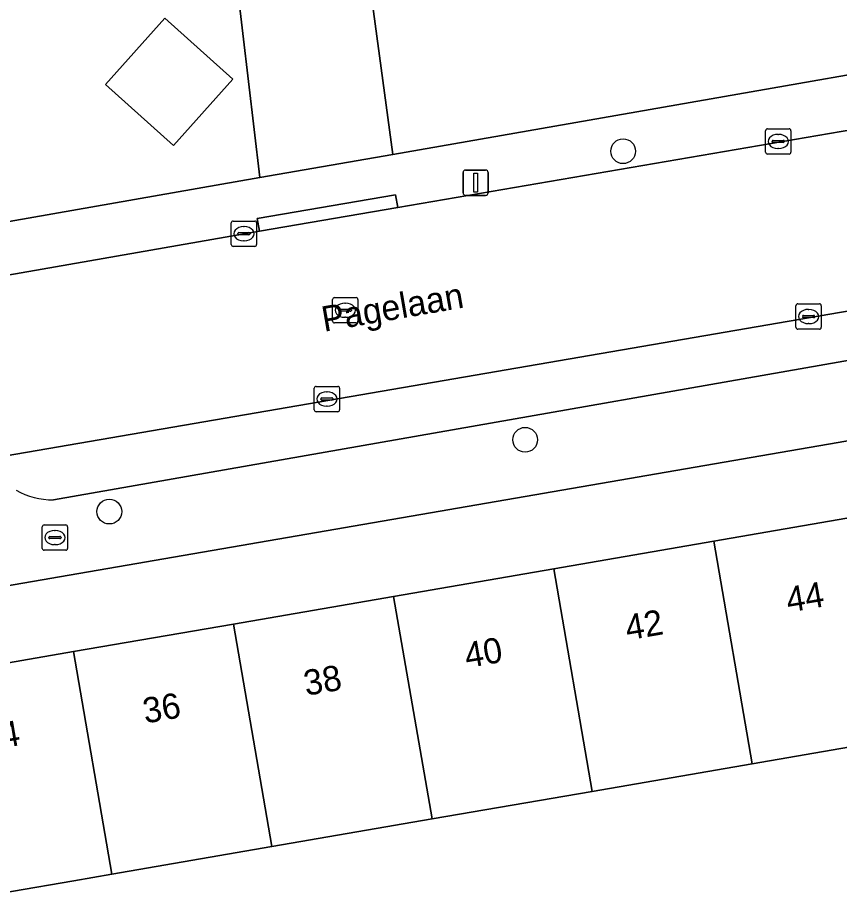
# Model space of a CAD drawing. Extents: x 162879 to 165540, y 384011 to 385181.
# Drawn here: x 164169.34 to 164201.76, y 384711.92 to 384746.83 of the extents above; entities that cross this region are included whole.
import ezdxf

# ---------------------------------------------------------------- set-up
doc = ezdxf.new("R2010")
doc.units = 0
for name, color, linetype in [('IMGEO_Boom', 7, 'Continuous'), ('IMGEO_Brandkraan', 7, 'Continuous'), ('IMGEO_Erf', 7, 'Continuous'), ('IMGEO_Kolk', 7, 'Continuous'), ('IMGEO_Lichtmast', 7, 'Continuous'), ('IMGEO_Openbare_ruimte_label', 7, 'Continuous'), ('IMGEO_Pand', 7, 'Continuous'), ('IMGEO_Pand_nummerreeks', 7, 'Continuous'), ('IMGEO_Parkeervlak_open', 7, 'Continuous'), ('IMGEO_Rijbaan_lokaal_gesloten', 7, 'Continuous'), ('IMGEO_Rijbaan_lokaal_open', 7, 'Continuous'), ('IMGEO_Rioolput', 7, 'Continuous'), ('IMGEO_Voetpad_open', 7, 'Continuous')]:
    doc.layers.add(name, color=color, linetype=linetype)

msp = doc.modelspace()

# ---------------------------------------------------------------- linework, layer by layer
at = {"layer": 'IMGEO_Boom'}
for centre in [(164193.233, 384741.559), (164189.366, 384730.171), (164172.955, 384727.336)]:
    msp.add_circle(centre, 0.489, dxfattribs=at)
at = {"layer": 'IMGEO_Brandkraan'}
for p, q in [((164170.307, 384725.886), (164170.307, 384726.738)), ((164170.382, 384726.812), (164171.234, 384726.812)), ((164170.795, 384726.592), (164170.82, 384726.592)), ((164171.308, 384726.738), (164171.308, 384725.886)), ((164170.566, 384726.306), (164170.566, 384726.318)), ((164171.004, 384726.269), (164170.606, 384726.269)), ((164170.609, 384726.355), (164171.007, 384726.355)), ((164171.05, 384726.318), (164171.05, 384726.306)), ((164170.818, 384726.032), (164170.793, 384726.032)), ((164171.234, 384725.812), (164170.382, 384725.812))]:
    msp.add_line(p, q, dxfattribs=at)
for points in [[(164170.307, 384725.886), (164170.307, 384726.738)], [(164170.382, 384726.812), (164171.234, 384726.812)], [(164171.308, 384726.738), (164171.308, 384725.886)], [(164171.234, 384725.812), (164170.382, 384725.812)]]:
    msp.add_lwpolyline(points, dxfattribs=at)
for centre, radius, start, end in [((164170.384, 384726.736), 0.0765, 91.552, 178.448), ((164170.384, 384726.736), 0.0765, 91.552, 178.448), ((164171.232, 384726.736), 0.0765, 1.552, 88.448), ((164171.232, 384726.736), 0.0765, 1.552, 88.448), ((164170.606, 384726.315), 0.0403, 85.8775, 175.7526), ((164170.603, 384726.305), 0.0366, 178.938, 274.7102), ((164171.007, 384726.312), 0.043, 264.8664, 352.4533), ((164171.011, 384726.317), 0.0386, 1.7309, 96.639), ((164170.384, 384725.888), 0.0765, 181.552, 268.448), ((164170.384, 384725.888), 0.0765, 181.552, 268.448), ((164171.232, 384725.888), 0.0765, 271.552, 358.448), ((164171.232, 384725.888), 0.0765, 271.552, 358.448)]:
    msp.add_arc(centre, radius, start, end, dxfattribs=at)
for centre, major_axis, ratio, start_param, end_param in [((164170.794, 384726.312), (-0.387, 0.002), 0.722429, 4.712389, 7.853982), ((164170.819, 384726.312), (-0.39, 0.002), 0.717154, 1.570796, 4.712389)]:
    msp.add_ellipse(centre, major_axis=major_axis, ratio=ratio, start_param=start_param, end_param=end_param, dxfattribs=at)
at = {"layer": 'IMGEO_Erf'}
for points in [[(164181.636, 384759.996), (164182.983, 384750), (164184.139, 384741.423), (164218.594, 384747.449), (164218.437, 384748.328), (164218.152, 384750), (164213.554, 384776.661), (164204.374, 384829.872)], [(164114.908, 384768.816), (164118.358, 384757.263), (164119.865, 384750), (164123.198, 384730.753), (164178.898, 384740.524), (164177.781, 384750), (164176.479, 384761.049)], [(164215.523, 384732.443), (164164.654, 384723.67)]]:
    msp.add_lwpolyline(points, dxfattribs=at)
for points in [[(164175.143, 384746.807), (164177.834, 384744.404), (164175.492, 384741.782), (164172.801, 384744.185)], [(164192.007, 384716.295), (164185.69, 384715.205), (164179.373, 384714.116), (164173.055, 384713.027), (164171.55, 384712.767), (164166.622, 384711.917), (164165.107, 384720.7), (164171.54, 384721.809), (164177.859, 384722.899), (164184.175, 384723.988), (164190.493, 384725.078), (164196.809, 384726.167), (164203.128, 384727.257), (164209.444, 384728.346), (164215.878, 384729.456), (164217.393, 384720.673), (164212.466, 384719.823), (164210.958, 384719.565), (164204.642, 384718.475), (164198.324, 384717.385)]]:
    msp.add_lwpolyline(points, close=True, dxfattribs=at)
at = {"layer": 'IMGEO_Kolk'}
for p, q in [((164198.854, 384741.517), (164198.854, 384742.369)), ((164198.929, 384742.443), (164199.781, 384742.443)), ((164199.855, 384742.369), (164199.855, 384741.517)), ((164199.113, 384741.937), (164199.113, 384741.949)), ((164199.156, 384741.986), (164199.554, 384741.986)), ((164199.342, 384742.223), (164199.367, 384742.223)), ((164199.597, 384741.949), (164199.597, 384741.937)), ((164199.551, 384741.9), (164199.153, 384741.9)), ((164199.365, 384741.663), (164199.34, 384741.663)), ((164199.781, 384741.443), (164198.929, 384741.443)), ((164177.842, 384738.802), (164178.694, 384738.802)), ((164177.767, 384737.876), (164177.767, 384738.728)), ((164178.255, 384738.582), (164178.28, 384738.582)), ((164178.768, 384738.728), (164178.768, 384737.876)), ((164178.026, 384738.296), (164178.026, 384738.308)), ((164178.464, 384738.259), (164178.066, 384738.259)), ((164178.069, 384738.345), (164178.467, 384738.345)), ((164178.51, 384738.308), (164178.51, 384738.296)), ((164178.694, 384737.802), (164177.842, 384737.802)), ((164178.278, 384738.022), (164178.253, 384738.022)), ((164200.052, 384734.609), (164200.052, 384735.461)), ((164200.127, 384735.535), (164200.979, 384735.535)), ((164200.54, 384735.315), (164200.565, 384735.315)), ((164201.053, 384735.461), (164201.053, 384734.609)), ((164200.311, 384735.029), (164200.311, 384735.041)), ((164200.749, 384734.992), (164200.351, 384734.992)), ((164200.354, 384735.078), (164200.752, 384735.078)), ((164200.795, 384735.041), (164200.795, 384735.029)), ((164200.563, 384734.755), (164200.538, 384734.755)), ((164200.979, 384734.535), (164200.127, 384734.535)), ((164181.041, 384731.352), (164181.041, 384732.204)), ((164181.116, 384732.278), (164181.968, 384732.278)), ((164182.042, 384732.204), (164182.042, 384731.352)), ((164181.3, 384731.772), (164181.3, 384731.784)), ((164181.343, 384731.821), (164181.741, 384731.821)), ((164181.529, 384732.058), (164181.554, 384732.058)), ((164181.784, 384731.784), (164181.784, 384731.772)), ((164181.738, 384731.735), (164181.34, 384731.735)), ((164181.552, 384731.498), (164181.527, 384731.498)), ((164181.968, 384731.278), (164181.116, 384731.278))]:
    msp.add_line(p, q, dxfattribs=at)
for points in [[(164198.854, 384741.517), (164198.854, 384742.369)], [(164198.929, 384742.443), (164199.781, 384742.443)], [(164199.855, 384742.369), (164199.855, 384741.517)], [(164199.781, 384741.443), (164198.929, 384741.443)], [(164177.842, 384738.802), (164178.694, 384738.802)], [(164177.767, 384737.876), (164177.767, 384738.728)], [(164178.768, 384738.728), (164178.768, 384737.876)], [(164178.694, 384737.802), (164177.842, 384737.802)], [(164200.052, 384734.609), (164200.052, 384735.461)], [(164200.127, 384735.535), (164200.979, 384735.535)], [(164201.053, 384735.461), (164201.053, 384734.609)], [(164200.979, 384734.535), (164200.127, 384734.535)], [(164181.041, 384731.352), (164181.041, 384732.204)], [(164181.116, 384732.278), (164181.968, 384732.278)], [(164182.042, 384732.204), (164182.042, 384731.352)], [(164181.968, 384731.278), (164181.116, 384731.278)]]:
    msp.add_lwpolyline(points, dxfattribs=at)
for centre, radius, start, end in [((164198.931, 384742.367), 0.0765, 91.552, 178.448), ((164198.931, 384742.367), 0.0765, 91.552, 178.448), ((164199.779, 384742.367), 0.0765, 1.552, 88.448), ((164199.779, 384742.367), 0.0765, 1.552, 88.448), ((164199.153, 384741.946), 0.0403, 85.8775, 175.7526), ((164199.15, 384741.936), 0.0366, 178.938, 274.7102), ((164199.554, 384741.943), 0.043, 264.8664, 352.4533), ((164199.558, 384741.948), 0.0386, 1.7309, 96.639), ((164198.931, 384741.519), 0.0765, 181.552, 268.448), ((164198.931, 384741.519), 0.0765, 181.552, 268.448), ((164199.779, 384741.519), 0.0765, 271.552, 358.448), ((164199.779, 384741.519), 0.0765, 271.552, 358.448), ((164177.844, 384738.726), 0.0765, 91.552, 178.448), ((164177.844, 384738.726), 0.0765, 91.552, 178.448), ((164178.692, 384738.726), 0.0765, 1.552, 88.448), ((164178.692, 384738.726), 0.0765, 1.552, 88.448), ((164178.066, 384738.305), 0.0403, 85.8775, 175.7526), ((164178.063, 384738.295), 0.0366, 178.938, 274.7102), ((164178.467, 384738.302), 0.043, 264.8664, 352.4533), ((164178.471, 384738.307), 0.0386, 1.7309, 96.639), ((164177.844, 384737.878), 0.0765, 181.552, 268.448), ((164177.844, 384737.878), 0.0765, 181.552, 268.448), ((164178.692, 384737.878), 0.0765, 271.552, 358.448), ((164178.692, 384737.878), 0.0765, 271.552, 358.448), ((164200.129, 384735.459), 0.0765, 91.552, 178.448), ((164200.129, 384735.459), 0.0765, 91.552, 178.448), ((164200.977, 384735.459), 0.0765, 1.552, 88.448), ((164200.977, 384735.459), 0.0765, 1.552, 88.448), ((164200.351, 384735.038), 0.0403, 85.8775, 175.7526), ((164200.348, 384735.028), 0.0366, 178.938, 274.7102), ((164200.752, 384735.035), 0.043, 264.8664, 352.4533), ((164200.756, 384735.04), 0.0386, 1.7309, 96.639), ((164200.129, 384734.611), 0.0765, 181.552, 268.448), ((164200.129, 384734.611), 0.0765, 181.552, 268.448), ((164200.977, 384734.611), 0.0765, 271.552, 358.448), ((164200.977, 384734.611), 0.0765, 271.552, 358.448), ((164181.118, 384732.202), 0.0765, 91.552, 178.448), ((164181.118, 384732.202), 0.0765, 91.552, 178.448), ((164181.966, 384732.202), 0.0765, 1.552, 88.448), ((164181.966, 384732.202), 0.0765, 1.552, 88.448), ((164181.34, 384731.781), 0.0403, 85.8775, 175.7526), ((164181.745, 384731.783), 0.0386, 1.7309, 96.639), ((164181.337, 384731.771), 0.0366, 178.938, 274.7102), ((164181.741, 384731.778), 0.043, 264.8664, 352.4533), ((164181.118, 384731.354), 0.0765, 181.552, 268.448), ((164181.118, 384731.354), 0.0765, 181.552, 268.448), ((164181.966, 384731.354), 0.0765, 271.552, 358.448), ((164181.966, 384731.354), 0.0765, 271.552, 358.448)]:
    msp.add_arc(centre, radius, start, end, dxfattribs=at)
for centre, major_axis, ratio, start_param, end_param in [((164199.341, 384741.943), (-0.387, 0.002), 0.722429, 4.712389, 7.853982), ((164199.366, 384741.943), (-0.39, 0.002), 0.717154, 1.570796, 4.712389), ((164178.254, 384738.302), (-0.387, 0.002), 0.722429, 4.712389, 7.853982), ((164178.279, 384738.302), (-0.39, 0.002), 0.717154, 1.570796, 4.712389), ((164200.539, 384735.035), (-0.387, 0.002), 0.722429, 4.712389, 7.853982), ((164200.564, 384735.035), (-0.39, 0.002), 0.717154, 1.570796, 4.712389), ((164181.528, 384731.778), (-0.387, 0.002), 0.722429, 4.712389, 7.853982), ((164181.553, 384731.778), (-0.39, 0.002), 0.717154, 1.570796, 4.712389)]:
    msp.add_ellipse(centre, major_axis=major_axis, ratio=ratio, start_param=start_param, end_param=end_param, dxfattribs=at)
at = {"layer": 'IMGEO_Lichtmast'}
for p, q in [((164186.915, 384739.915), (164186.915, 384740.715)), ((164186.915, 384740.715), (164186.915, 384739.915)), ((164187.015, 384740.815), (164187.805, 384740.815)), ((164187.805, 384740.815), (164187.015, 384740.815)), ((164187.905, 384740.715), (164187.905, 384739.915)), ((164187.905, 384739.915), (164187.905, 384740.715)), ((164187.805, 384739.815), (164187.015, 384739.815)), ((164187.015, 384739.815), (164187.805, 384739.815))]:
    msp.add_line(p, q, dxfattribs=at)
msp.add_lwpolyline([(164187.335, 384740.69), (164187.485, 384740.69), (164187.485, 384739.94), (164187.335, 384739.94), (164187.335, 384740.69)], dxfattribs=at)
for centre, start, end in [((164187.015, 384740.715), 90, 180), ((164187.015, 384740.715), 90, 180), ((164187.805, 384740.715), 0, 90), ((164187.805, 384740.715), 360, 90), ((164187.015, 384739.915), 180, 270), ((164187.015, 384739.915), 180, 270), ((164187.805, 384739.915), 270, 0), ((164187.805, 384739.915), 270, 0)]:
    msp.add_arc(centre, 0.1, start, end, dxfattribs=at)
at = {"layer": 'IMGEO_Pand'}
for points in [[(164175.143, 384746.807), (164172.801, 384744.185), (164175.492, 384741.782), (164177.834, 384744.404)], [(164204.642, 384718.475), (164203.128, 384727.257), (164196.809, 384726.167), (164198.324, 384717.385)], [(164192.007, 384716.295), (164198.324, 384717.385), (164196.809, 384726.167), (164190.493, 384725.078)], [(164185.69, 384715.205), (164192.007, 384716.295), (164190.493, 384725.078), (164184.175, 384723.988)], [(164185.69, 384715.205), (164184.175, 384723.988), (164177.859, 384722.899), (164179.373, 384714.116)], [(164177.859, 384722.899), (164171.54, 384721.809), (164173.055, 384713.027), (164179.373, 384714.116)], [(164173.055, 384713.027), (164171.54, 384721.809), (164165.107, 384720.7), (164166.622, 384711.917), (164171.55, 384712.767)]]:
    msp.add_lwpolyline(points, close=True, dxfattribs=at)
at = {"layer": 'IMGEO_Parkeervlak_open'}
for points in [[(164218.677, 384738.095), (164166.8, 384729.179)], [(164170.748, 384727.803), (164215.442, 384735.643)]]:
    msp.add_lwpolyline(points, dxfattribs=at)
msp.add_arc((164170.693, 384730.665), 2.863, 240.322, 271.0932, dxfattribs=at)
at = {"layer": 'IMGEO_Rijbaan_lokaal_gesloten'}
for points in [[(164371.601, 384771.819), (164361.498, 384770.071), (164346.209, 384767.398), (164324.914, 384763.697), (164289.347, 384757.489), (164279.535, 384755.77), (164266.209, 384753.43), (164257.378, 384751.922), (164246.314, 384750), (164240.108, 384748.922), (164237.753, 384748.5), (164184.34, 384739.338), (164178.884, 384738.404), (164123.872, 384728.793), (164118.192, 384727.8)], [(164108.973, 384719.088), (164145.228, 384725.459), (164147.437, 384725.847), (164164.362, 384728.761), (164166.8, 384729.179), (164218.677, 384738.095), (164221.275, 384738.541), (164239.041, 384741.721)]]:
    msp.add_lwpolyline(points, dxfattribs=at)
at = {"layer": 'IMGEO_Rijbaan_lokaal_open'}
msp.add_lwpolyline([(164176.479, 384761.049), (164177.781, 384750), (164178.898, 384740.524), (164184.139, 384741.423), (164182.983, 384750), (164181.636, 384759.996)], dxfattribs=at)
at = {"layer": 'IMGEO_Rioolput'}
for p, q in [((164181.765, 384734.857), (164181.765, 384735.709)), ((164181.84, 384735.783), (164182.692, 384735.783)), ((164182.766, 384735.709), (164182.766, 384734.857)), ((164182.024, 384735.277), (164182.024, 384735.289)), ((164182.067, 384735.326), (164182.465, 384735.326)), ((164182.253, 384735.563), (164182.278, 384735.563)), ((164182.508, 384735.289), (164182.508, 384735.277)), ((164182.462, 384735.24), (164182.064, 384735.24)), ((164182.276, 384735.003), (164182.251, 384735.003)), ((164182.692, 384734.783), (164181.84, 384734.783))]:
    msp.add_line(p, q, dxfattribs=at)
for points in [[(164181.765, 384734.857), (164181.765, 384735.709)], [(164181.84, 384735.783), (164182.692, 384735.783)], [(164182.766, 384735.709), (164182.766, 384734.857)], [(164182.692, 384734.783), (164181.84, 384734.783)]]:
    msp.add_lwpolyline(points, dxfattribs=at)
for centre, radius, start, end in [((164181.842, 384735.707), 0.0765, 91.552, 178.448), ((164181.842, 384735.707), 0.0765, 91.552, 178.448), ((164182.69, 384735.707), 0.0765, 1.552, 88.448), ((164182.69, 384735.707), 0.0765, 1.552, 88.448), ((164182.064, 384735.286), 0.0403, 85.8775, 175.7526), ((164182.061, 384735.276), 0.0366, 178.938, 274.7102), ((164182.465, 384735.283), 0.043, 264.8664, 352.4533), ((164182.469, 384735.288), 0.0386, 1.7309, 96.639), ((164181.842, 384734.859), 0.0765, 181.552, 268.448), ((164181.842, 384734.859), 0.0765, 181.552, 268.448), ((164182.69, 384734.859), 0.0765, 271.552, 358.448), ((164182.69, 384734.859), 0.0765, 271.552, 358.448)]:
    msp.add_arc(centre, radius, start, end, dxfattribs=at)
for centre, major_axis, ratio, start_param, end_param in [((164182.252, 384735.283), (-0.387, 0.002), 0.722429, 4.712389, 7.853982), ((164182.277, 384735.283), (-0.39, 0.002), 0.717154, 1.570796, 4.712389)]:
    msp.add_ellipse(centre, major_axis=major_axis, ratio=ratio, start_param=start_param, end_param=end_param, dxfattribs=at)
at = {"layer": 'IMGEO_Voetpad_open'}
for points in [[(164123.872, 384728.793), (164178.884, 384738.404), (164178.796, 384738.899), (164184.251, 384739.841), (164184.34, 384739.338), (164237.753, 384748.5), (164240.108, 384748.922), (164246.314, 384750), (164257.378, 384751.922), (164266.209, 384753.43), (164266.123, 384753.922), (164265.676, 384756.475), (164264.487, 384756.268), (164264.235, 384756.224), (164237.146, 384751.537), (164228.264, 384750), (164227.888, 384749.935), (164218.437, 384748.328), (164218.594, 384747.449), (164184.139, 384741.423), (164178.898, 384740.524), (164123.198, 384730.753)], [(164215.442, 384735.643), (164170.748, 384727.803)], [(164159.322, 384723.138), (164164.654, 384723.67), (164215.523, 384732.443)]]:
    msp.add_lwpolyline(points, dxfattribs=at)
msp.add_lwpolyline([(164178.884, 384738.404), (164184.34, 384739.338), (164184.251, 384739.841), (164178.796, 384738.899)], close=True, dxfattribs=at)
msp.add_arc((164170.693, 384730.665), 2.863, 240.322, 271.0932, dxfattribs=at)

# ---------------------------------------------------------------- texts
at = {"layer": 'IMGEO_Openbare_ruimte_label'}
msp.add_text('Pagelaan', height=1, rotation=9.8486, dxfattribs=at).set_placement((164181.427, 384734.429))
at = {"layer": 'IMGEO_Pand_nummerreeks'}
for s, p in [('44', (164199.755, 384723.347)), ('42', (164193.406, 384722.251)), ('40', (164187.065, 384721.158)), ('38', (164180.719, 384720.063)), ('36', (164174.369, 384718.969)), ('34', (164168.023, 384717.874))]:
    msp.add_text(s, height=1, rotation=9.785, dxfattribs=at).set_placement(p)

doc.saveas('drawing.dxf')
